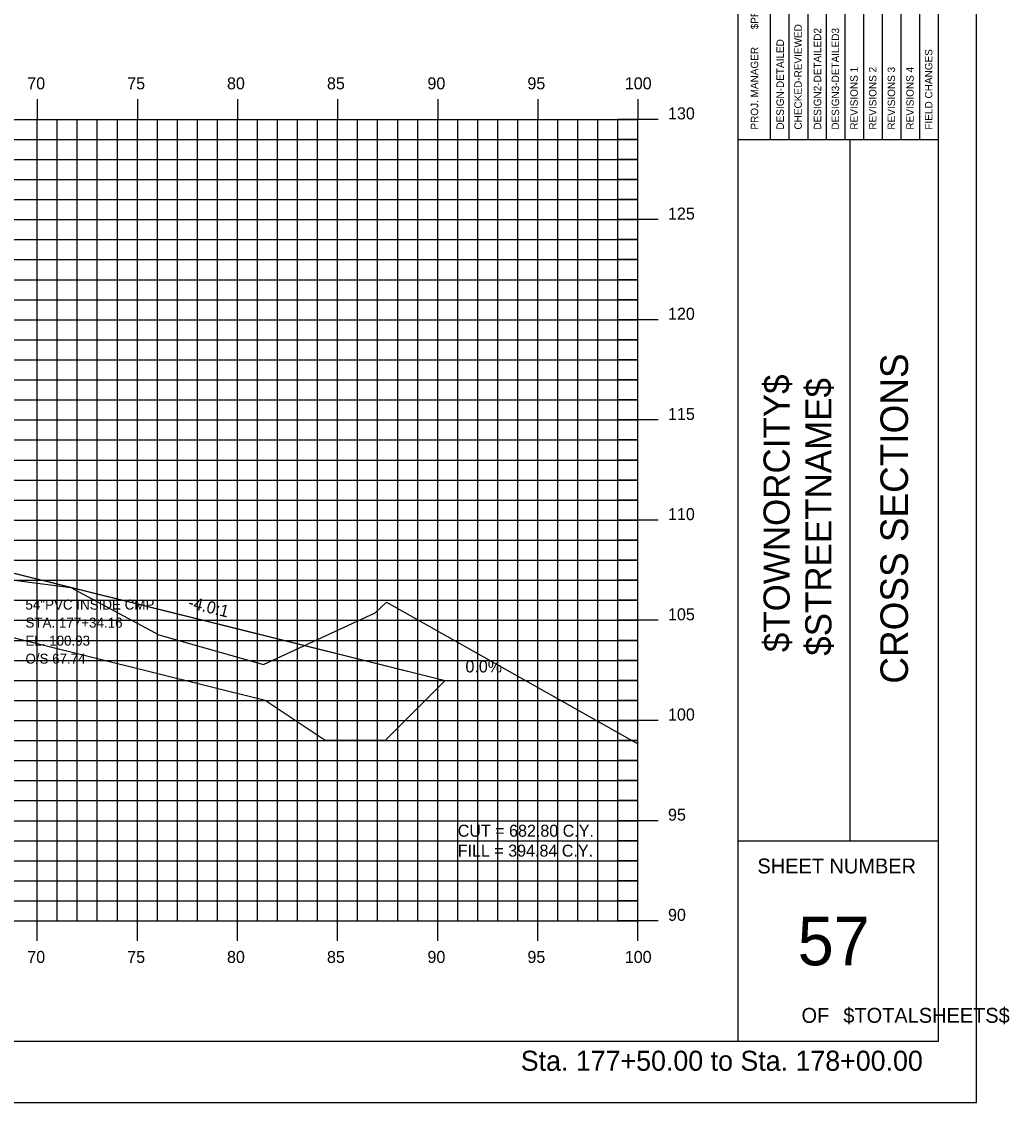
# Model space of a CAD drawing. Extents: x 850598 to 870284, y 366541 to 366651.
# Drawn here: x 858925.1 to 858974.4, y 366541.2 to 366595.1 of the extents above; entities that cross this region are included whole.
import ezdxf

# ---------------------------------------------------------------- set-up
doc = ezdxf.new("R2010")
doc.units = 0
for name, color, linetype in [('ANNOTATION', 7, 'Continuous'), ('BORDER', 7, 'Continuous'), ('D_Drainage_RipRap', 7, 'Continuous'), ('D_Roadway_Centerline', 7, 'Continuous'), ('D_Roadway_SlopeLines', 7, 'Continuous'), ('D_Text_Monospaced', 7, 'Continuous'), ('D_Text_Standard', 7, 'Continuous'), ('H_V ANNOTATION', 7, 'Continuous'), ('HIGHWAY_TITLE', 7, 'Continuous'), ('MAJOR', 7, 'Continuous'), ('MINOR', 7, 'Continuous'), ('PLOT BOUNDARY', 7, 'Continuous'), ('S_Roadway_Centerline', 7, 'Continuous')]:
    doc.layers.add(name, color=color, linetype=linetype)

msp = doc.modelspace()

# ---------------------------------------------------------------- linework, layer by layer
at = {"layer": 'BORDER'}
for p, q in [((858960.889, 366544.225), (858960.889, 366649.225)), ((858970.889, 366544.225), (858970.889, 366649.225)), ((858960.889, 366589.228), (858970.889, 366589.228)), ((858966.48, 366554.228), (858966.48, 366589.228)), ((858960.889, 366554.228), (858970.889, 366554.228)), ((858810.889, 366544.225), (858970.889, 366544.225))]:
    msp.add_line(p, q, dxfattribs=at)
for points in [[(858963.437, 366589.231), (858963.437, 366606.728)], [(858964.368, 366606.728), (858964.368, 366589.231)], [(858965.3, 366589.231), (858965.3, 366606.728)], [(858966.232, 366589.231), (858966.232, 366606.728)], [(858967.164, 366589.231), (858967.164, 366606.728)], [(858968.095, 366589.231), (858968.095, 366606.728)], [(858969.027, 366589.231), (858969.027, 366606.728)], [(858969.959, 366589.231), (858969.959, 366606.728)], [(858962.505, 366589.231), (858962.505, 366606.022)]]:
    msp.add_lwpolyline(points, dxfattribs=at)
at = {"layer": 'D_Drainage_RipRap'}
msp.add_lwpolyline([(858922.12, 366568.225), (858936.406, 366564.676), (858946.268, 366562.225), (858943.268, 366559.225), (858940.268, 366559.225), (858937.268, 366561.226), (858922.982, 366564.775), (858922.12, 366566.725), (858878.889, 366577.467), (858878.889, 366578.967)], close=True, dxfattribs=at)
at = {"layer": 'D_Roadway_Centerline'}
msp.add_lwpolyline([(858824.61, 366574.707), (858826.889, 366575.847), (858833.144, 366578.974), (858836.889, 366580.847), (858838.889, 366580.967), (858844.889, 366581.327), (858855.889, 366581.657), (858866.889, 366581.327), (858870.889, 366581.087), (858872.889, 366580.967), (858878.889, 366578.967), (858922.12, 366568.225), (858936.406, 366564.676), (858946.268, 366562.225), (858950.268, 366562.225)], dxfattribs=at)
at = {"layer": 'D_Roadway_SlopeLines'}
msp.add_lwpolyline([(858878.889, 366578.967), (858946.268, 366562.225), (858946.268, 366562.225)], dxfattribs=at)
at = {"layer": 'MAJOR'}
for p, q in [((858925.889, 366591.227), (858925.889, 366590.225)), ((858925.889, 366591.227), (858925.889, 366590.225)), ((858930.889, 366591.227), (858930.889, 366590.225)), ((858930.889, 366591.227), (858930.889, 366590.225)), ((858935.889, 366591.227), (858935.889, 366590.225)), ((858935.889, 366591.227), (858935.889, 366590.225)), ((858940.889, 366591.227), (858940.889, 366590.225)), ((858940.889, 366591.227), (858940.889, 366590.225)), ((858945.889, 366591.227), (858945.889, 366590.225)), ((858945.889, 366591.227), (858945.889, 366590.225)), ((858950.889, 366591.227), (858950.889, 366590.225)), ((858950.889, 366591.227), (858950.889, 366590.225)), ((858955.889, 366591.227), (858955.889, 366590.225)), ((858955.889, 366591.227), (858955.889, 366590.225)), ((858815.889, 366590.225), (858955.889, 366590.225)), ((858815.889, 366590.225), (858955.889, 366590.225)), ((858815.889, 366590.225), (858955.889, 366590.225)), ((858815.889, 366590.225), (858955.889, 366590.225)), ((858925.889, 366550.225), (858925.889, 366590.225)), ((858925.889, 366550.225), (858925.889, 366590.225)), ((858930.889, 366550.225), (858930.889, 366590.225)), ((858930.889, 366550.225), (858930.889, 366590.225)), ((858935.889, 366550.225), (858935.889, 366590.225)), ((858935.889, 366550.225), (858935.889, 366590.225)), ((858940.889, 366550.225), (858940.889, 366590.225)), ((858940.889, 366550.225), (858940.889, 366590.225)), ((858945.889, 366550.225), (858945.889, 366590.225)), ((858945.889, 366550.225), (858945.889, 366590.225)), ((858950.889, 366550.225), (858950.889, 366590.225)), ((858950.889, 366550.225), (858950.889, 366590.225)), ((858956.891, 366590.225), (858954.887, 366590.225)), ((858956.891, 366590.225), (858954.887, 366590.225)), ((858955.889, 366550.225), (858955.889, 366590.225)), ((858955.889, 366550.225), (858955.889, 366590.225)), ((858955.889, 366550.225), (858955.889, 366590.225)), ((858955.889, 366550.225), (858955.889, 366590.225)), ((858815.889, 366585.225), (858955.889, 366585.225)), ((858815.889, 366585.225), (858955.889, 366585.225)), ((858956.891, 366585.225), (858954.887, 366585.225)), ((858956.891, 366585.225), (858954.887, 366585.225)), ((858815.889, 366580.225), (858955.889, 366580.225)), ((858815.889, 366580.225), (858955.889, 366580.225)), ((858956.891, 366580.225), (858954.887, 366580.225)), ((858956.891, 366580.225), (858954.887, 366580.225)), ((858815.889, 366575.225), (858955.889, 366575.225)), ((858815.889, 366575.225), (858955.889, 366575.225)), ((858956.891, 366575.225), (858954.887, 366575.225)), ((858956.891, 366575.225), (858954.887, 366575.225)), ((858815.889, 366570.225), (858955.889, 366570.225)), ((858815.889, 366570.225), (858955.889, 366570.225)), ((858956.891, 366570.225), (858954.887, 366570.225)), ((858956.891, 366570.225), (858954.887, 366570.225)), ((858815.889, 366565.225), (858955.889, 366565.225)), ((858815.889, 366565.225), (858955.889, 366565.225)), ((858956.891, 366565.225), (858954.887, 366565.225)), ((858956.891, 366565.225), (858954.887, 366565.225)), ((858815.889, 366560.225), (858955.889, 366560.225)), ((858815.889, 366560.225), (858955.889, 366560.225)), ((858956.891, 366560.225), (858954.887, 366560.225)), ((858956.891, 366560.225), (858954.887, 366560.225)), ((858815.889, 366555.225), (858955.889, 366555.225)), ((858815.889, 366555.225), (858955.889, 366555.225)), ((858956.891, 366555.225), (858954.887, 366555.225)), ((858956.891, 366555.225), (858954.887, 366555.225)), ((858815.889, 366550.225), (858955.889, 366550.225)), ((858815.889, 366550.225), (858955.889, 366550.225)), ((858815.889, 366550.225), (858955.889, 366550.225)), ((858815.889, 366550.225), (858955.889, 366550.225)), ((858925.889, 366549.223), (858925.889, 366550.225)), ((858925.889, 366549.223), (858925.889, 366550.225)), ((858930.889, 366549.223), (858930.889, 366550.225)), ((858930.889, 366549.223), (858930.889, 366550.225)), ((858935.889, 366549.223), (858935.889, 366550.225)), ((858935.889, 366549.223), (858935.889, 366550.225)), ((858940.889, 366549.223), (858940.889, 366550.225)), ((858940.889, 366549.223), (858940.889, 366550.225)), ((858945.889, 366549.223), (858945.889, 366550.225)), ((858945.889, 366549.223), (858945.889, 366550.225)), ((858950.889, 366549.223), (858950.889, 366550.225)), ((858950.889, 366549.223), (858950.889, 366550.225)), ((858956.891, 366550.225), (858954.887, 366550.225)), ((858956.891, 366550.225), (858954.887, 366550.225)), ((858955.889, 366549.223), (858955.889, 366550.225)), ((858955.889, 366549.223), (858955.889, 366550.225))]:
    msp.add_line(p, q, dxfattribs=at)
at = {"layer": 'MINOR'}
for p, q in [((858926.889, 366550.225), (858926.889, 366590.225)), ((858926.889, 366550.225), (858926.889, 366590.225)), ((858927.889, 366550.225), (858927.889, 366590.225)), ((858927.889, 366550.225), (858927.889, 366590.225)), ((858928.889, 366550.225), (858928.889, 366590.225)), ((858928.889, 366550.225), (858928.889, 366590.225)), ((858929.889, 366550.225), (858929.889, 366590.225)), ((858929.889, 366550.225), (858929.889, 366590.225)), ((858931.889, 366550.225), (858931.889, 366590.225)), ((858931.889, 366550.225), (858931.889, 366590.225)), ((858932.889, 366550.225), (858932.889, 366590.225)), ((858932.889, 366550.225), (858932.889, 366590.225)), ((858933.889, 366550.225), (858933.889, 366590.225)), ((858933.889, 366550.225), (858933.889, 366590.225)), ((858934.889, 366550.225), (858934.889, 366590.225)), ((858934.889, 366550.225), (858934.889, 366590.225)), ((858936.889, 366550.225), (858936.889, 366590.225)), ((858936.889, 366550.225), (858936.889, 366590.225)), ((858937.889, 366550.225), (858937.889, 366590.225)), ((858937.889, 366550.225), (858937.889, 366590.225)), ((858938.889, 366550.225), (858938.889, 366590.225)), ((858938.889, 366550.225), (858938.889, 366590.225)), ((858939.889, 366550.225), (858939.889, 366590.225)), ((858939.889, 366550.225), (858939.889, 366590.225)), ((858941.889, 366550.225), (858941.889, 366590.225)), ((858941.889, 366550.225), (858941.889, 366590.225)), ((858942.889, 366550.225), (858942.889, 366590.225)), ((858942.889, 366550.225), (858942.889, 366590.225)), ((858943.889, 366550.225), (858943.889, 366590.225)), ((858943.889, 366550.225), (858943.889, 366590.225)), ((858944.889, 366550.225), (858944.889, 366590.225)), ((858944.889, 366550.225), (858944.889, 366590.225)), ((858946.889, 366550.225), (858946.889, 366590.225)), ((858946.889, 366550.225), (858946.889, 366590.225)), ((858947.889, 366550.225), (858947.889, 366590.225)), ((858947.889, 366550.225), (858947.889, 366590.225)), ((858948.889, 366550.225), (858948.889, 366590.225)), ((858948.889, 366550.225), (858948.889, 366590.225)), ((858949.889, 366550.225), (858949.889, 366590.225)), ((858949.889, 366550.225), (858949.889, 366590.225)), ((858951.889, 366550.225), (858951.889, 366590.225)), ((858951.889, 366550.225), (858951.889, 366590.225)), ((858952.889, 366550.225), (858952.889, 366590.225)), ((858952.889, 366550.225), (858952.889, 366590.225)), ((858953.889, 366550.225), (858953.889, 366590.225)), ((858953.889, 366550.225), (858953.889, 366590.225)), ((858954.889, 366550.225), (858954.889, 366590.225)), ((858954.889, 366550.225), (858954.889, 366590.225)), ((858815.889, 366589.225), (858955.889, 366589.225)), ((858815.889, 366589.225), (858955.889, 366589.225)), ((858955.889, 366589.225), (858954.887, 366589.225)), ((858955.889, 366589.225), (858954.887, 366589.225)), ((858815.889, 366588.225), (858955.889, 366588.225)), ((858815.889, 366588.225), (858955.889, 366588.225)), ((858955.889, 366588.225), (858954.887, 366588.225)), ((858955.889, 366588.225), (858954.887, 366588.225)), ((858815.889, 366587.225), (858955.889, 366587.225)), ((858815.889, 366587.225), (858955.889, 366587.225)), ((858955.889, 366587.225), (858954.887, 366587.225)), ((858955.889, 366587.225), (858954.887, 366587.225)), ((858815.889, 366586.225), (858955.889, 366586.225)), ((858815.889, 366586.225), (858955.889, 366586.225)), ((858955.889, 366586.225), (858954.887, 366586.225)), ((858955.889, 366586.225), (858954.887, 366586.225)), ((858815.889, 366584.225), (858955.889, 366584.225)), ((858815.889, 366584.225), (858955.889, 366584.225)), ((858955.889, 366584.225), (858954.887, 366584.225)), ((858955.889, 366584.225), (858954.887, 366584.225)), ((858815.889, 366583.225), (858955.889, 366583.225)), ((858815.889, 366583.225), (858955.889, 366583.225)), ((858955.889, 366583.225), (858954.887, 366583.225)), ((858955.889, 366583.225), (858954.887, 366583.225)), ((858815.889, 366582.225), (858955.889, 366582.225)), ((858815.889, 366582.225), (858955.889, 366582.225)), ((858955.889, 366582.225), (858954.887, 366582.225)), ((858955.889, 366582.225), (858954.887, 366582.225)), ((858815.889, 366581.225), (858955.889, 366581.225)), ((858815.889, 366581.225), (858955.889, 366581.225)), ((858955.889, 366581.225), (858954.887, 366581.225)), ((858955.889, 366581.225), (858954.887, 366581.225)), ((858815.889, 366579.225), (858955.889, 366579.225)), ((858815.889, 366579.225), (858955.889, 366579.225)), ((858955.889, 366579.225), (858954.887, 366579.225)), ((858955.889, 366579.225), (858954.887, 366579.225)), ((858815.889, 366578.225), (858955.889, 366578.225)), ((858815.889, 366578.225), (858955.889, 366578.225)), ((858955.889, 366578.225), (858954.887, 366578.225)), ((858955.889, 366578.225), (858954.887, 366578.225)), ((858815.889, 366577.225), (858955.889, 366577.225)), ((858815.889, 366577.225), (858955.889, 366577.225)), ((858955.889, 366577.225), (858954.887, 366577.225)), ((858955.889, 366577.225), (858954.887, 366577.225)), ((858815.889, 366576.225), (858955.889, 366576.225)), ((858815.889, 366576.225), (858955.889, 366576.225)), ((858955.889, 366576.225), (858954.887, 366576.225)), ((858955.889, 366576.225), (858954.887, 366576.225)), ((858815.889, 366574.225), (858955.889, 366574.225)), ((858815.889, 366574.225), (858955.889, 366574.225)), ((858955.889, 366574.225), (858954.887, 366574.225)), ((858955.889, 366574.225), (858954.887, 366574.225)), ((858815.889, 366573.225), (858955.889, 366573.225)), ((858815.889, 366573.225), (858955.889, 366573.225)), ((858955.889, 366573.225), (858954.887, 366573.225)), ((858955.889, 366573.225), (858954.887, 366573.225)), ((858815.889, 366572.225), (858955.889, 366572.225)), ((858815.889, 366572.225), (858955.889, 366572.225)), ((858955.889, 366572.225), (858954.887, 366572.225)), ((858955.889, 366572.225), (858954.887, 366572.225)), ((858815.889, 366571.225), (858955.889, 366571.225)), ((858815.889, 366571.225), (858955.889, 366571.225)), ((858955.889, 366571.225), (858954.887, 366571.225)), ((858955.889, 366571.225), (858954.887, 366571.225)), ((858815.889, 366569.225), (858955.889, 366569.225)), ((858815.889, 366569.225), (858955.889, 366569.225)), ((858955.889, 366569.225), (858954.887, 366569.225)), ((858955.889, 366569.225), (858954.887, 366569.225)), ((858815.889, 366568.225), (858955.889, 366568.225)), ((858815.889, 366568.225), (858955.889, 366568.225)), ((858955.889, 366568.225), (858954.887, 366568.225)), ((858955.889, 366568.225), (858954.887, 366568.225)), ((858815.889, 366567.225), (858955.889, 366567.225)), ((858815.889, 366567.225), (858955.889, 366567.225)), ((858955.889, 366567.225), (858954.887, 366567.225)), ((858955.889, 366567.225), (858954.887, 366567.225)), ((858815.889, 366566.225), (858955.889, 366566.225)), ((858815.889, 366566.225), (858955.889, 366566.225)), ((858955.889, 366566.225), (858954.887, 366566.225)), ((858955.889, 366566.225), (858954.887, 366566.225)), ((858815.889, 366564.225), (858955.889, 366564.225)), ((858815.889, 366564.225), (858955.889, 366564.225)), ((858955.889, 366564.225), (858954.887, 366564.225)), ((858955.889, 366564.225), (858954.887, 366564.225)), ((858815.889, 366563.225), (858955.889, 366563.225)), ((858815.889, 366563.225), (858955.889, 366563.225)), ((858955.889, 366563.225), (858954.887, 366563.225)), ((858955.889, 366563.225), (858954.887, 366563.225)), ((858815.889, 366562.225), (858955.889, 366562.225)), ((858815.889, 366562.225), (858955.889, 366562.225)), ((858955.889, 366562.225), (858954.887, 366562.225)), ((858955.889, 366562.225), (858954.887, 366562.225)), ((858815.889, 366561.225), (858955.889, 366561.225)), ((858815.889, 366561.225), (858955.889, 366561.225)), ((858955.889, 366561.225), (858954.887, 366561.225)), ((858955.889, 366561.225), (858954.887, 366561.225)), ((858815.889, 366559.225), (858955.889, 366559.225)), ((858815.889, 366559.225), (858955.889, 366559.225)), ((858955.889, 366559.225), (858954.887, 366559.225)), ((858955.889, 366559.225), (858954.887, 366559.225)), ((858815.889, 366558.225), (858955.889, 366558.225)), ((858815.889, 366558.225), (858955.889, 366558.225)), ((858955.889, 366558.225), (858954.887, 366558.225)), ((858955.889, 366558.225), (858954.887, 366558.225)), ((858815.889, 366557.225), (858955.889, 366557.225)), ((858815.889, 366557.225), (858955.889, 366557.225)), ((858955.889, 366557.225), (858954.887, 366557.225)), ((858955.889, 366557.225), (858954.887, 366557.225)), ((858815.889, 366556.225), (858955.889, 366556.225)), ((858815.889, 366556.225), (858955.889, 366556.225)), ((858955.889, 366556.225), (858954.887, 366556.225)), ((858955.889, 366556.225), (858954.887, 366556.225)), ((858815.889, 366554.225), (858955.889, 366554.225)), ((858815.889, 366554.225), (858955.889, 366554.225)), ((858955.889, 366554.225), (858954.887, 366554.225)), ((858955.889, 366554.225), (858954.887, 366554.225)), ((858815.889, 366553.225), (858955.889, 366553.225)), ((858815.889, 366553.225), (858955.889, 366553.225)), ((858955.889, 366553.225), (858954.887, 366553.225)), ((858955.889, 366553.225), (858954.887, 366553.225)), ((858815.889, 366552.225), (858955.889, 366552.225)), ((858815.889, 366552.225), (858955.889, 366552.225)), ((858955.889, 366552.225), (858954.887, 366552.225)), ((858955.889, 366552.225), (858954.887, 366552.225)), ((858815.889, 366551.225), (858955.889, 366551.225)), ((858815.889, 366551.225), (858955.889, 366551.225)), ((858955.889, 366551.225), (858954.887, 366551.225)), ((858955.889, 366551.225), (858954.887, 366551.225))]:
    msp.add_line(p, q, dxfattribs=at)
at = {"layer": 'PLOT BOUNDARY'}
msp.add_lwpolyline([(858802.796, 366541.166), (858972.796, 366541.166), (858972.796, 366651.166), (858802.796, 366651.166)], close=True, dxfattribs=at)
at = {"layer": 'S_Roadway_Centerline'}
msp.add_lwpolyline([(858874.271, 366580.712), (858881.174, 366580.458), (858885.274, 366580.297), (858887.595, 366580.149), (858889.051, 366580.055), (858893.452, 366579.184), (858893.626, 366579.129), (858905.678, 366574.79), (858906.962, 366574.016), (858912.818, 366571.15), (858918.288, 366568.067), (858927.571, 366566.865), (858931.953, 366564.5), (858937.181, 366563.019), (858942.76, 366565.596), (858943.331, 366566.135), (858955.889, 366559.058)], dxfattribs=at)

# ---------------------------------------------------------------- texts
at = {"layer": 'ANNOTATION'}
msp.add_text('-4.0:1', height=0.6, rotation=346.0467, dxfattribs=at).set_placement((858933.385, 366565.857))
msp.add_text('0.0%', height=0.6, dxfattribs=at).set_placement((858947.273, 366562.625))
at = {"layer": 'BORDER'}
for s, height, rotation, p in [('$PROJMANAGER$', 0.37275, 90, (858961.894, 366594.723)), ('CHECKED-REVIEWED', 0.37275, 90, (858964.07, 366589.716)), ('DESIGN2-DETAILED2', 0.37275, 90, (858965.039, 366589.716)), ('DESIGN3-DETAILED3', 0.37275, 90, (858965.934, 366589.716)), ('PROJ. MANAGER', 0.37275, 90, (858961.894, 366589.716)), ('DESIGN-DETAILED', 0.37275, 90, (858963.176, 366589.716)), ('FIELD CHANGES', 0.37275, 90, (858970.592, 366589.716)), ('REVISIONS 1', 0.37275, 90, (858966.865, 366589.716)), ('REVISIONS 2', 0.37275, 90, (858967.797, 366589.716)), ('REVISIONS 3', 0.37275, 90, (858968.729, 366589.716)), ('REVISIONS 4', 0.37275, 90, (858969.66, 366589.716)), ('CROSS SECTIONS', 1.37787, 90, (858969.374, 366562.062)), ('SHEET NUMBER', 0.74527, 360, (858961.855, 366552.592)), ('57', 2.4194, 360, (858963.865, 366548.008)), ('OF', 0.7453, 360, (858964.056, 366545.138)), ('$TOTALSHEETS$', 0.74527, 360, (858966.146, 366545.138))]:
    msp.add_text(s, height=height, rotation=rotation, dxfattribs=at).set_placement(p)
at = {"layer": 'D_Text_Monospaced'}
for s, height, p in [('54"PVC INSIDE CMP  ', 0.49998, (858925.3, 366565.76)), ('STA. 177+34.16', 0.49998, (858925.3, 366564.86)), ('EL. 100.93', 0.498, (858925.302, 366563.962)), ('O/S 67.74', 0.498, (858925.302, 366563.062))]:
    msp.add_text(s, height=height, dxfattribs=at).set_placement(p)
at = {"layer": 'D_Text_Standard'}
for s, p in [('CUT = 682.80 C.Y.', (858946.889, 366554.425)), ('FILL = 394.84 C.Y.', (858946.889, 366553.429))]:
    msp.add_text(s, height=0.6, dxfattribs=at).set_placement(p)
at = {"layer": 'H_V ANNOTATION'}
for s, height, p in [('70', 0.6, (858925.391, 366591.725)), ('75', 0.6, (858930.383, 366591.725)), ('80', 0.6, (858935.365, 366591.725)), ('85', 0.6, (858940.357, 366591.725)), ('90', 0.6, (858945.375, 366591.725)), ('95', 0.6, (858950.367, 366591.725)), ('100', 0.6, (858955.231, 366591.725)), ('130', 0.6, (858957.389, 366590.225)), ('125', 0.6, (858957.389, 366585.225)), ('120', 0.6, (858957.389, 366580.225)), ('115', 0.6, (858957.389, 366575.225)), ('110', 0.6, (858957.389, 366570.225)), ('105', 0.6, (858957.389, 366565.225)), ('100', 0.6, (858957.389, 366560.225)), ('95', 0.6, (858957.389, 366555.225)), ('90', 0.6, (858957.389, 366550.225)), ('70', 0.6, (858925.391, 366548.125)), ('75', 0.6, (858930.383, 366548.125)), ('80', 0.6, (858935.365, 366548.125)), ('85', 0.6, (858940.357, 366548.125)), ('90', 0.6, (858945.375, 366548.125)), ('95', 0.6, (858950.367, 366548.125)), ('100', 0.6, (858955.231, 366548.125)), ('Sta. 177+50.00 to Sta. 178+00.00', 1.0002, (858950.035, 366542.745))]:
    msp.add_text(s, height=height, dxfattribs=at).set_placement(p)
at = {"layer": 'HIGHWAY_TITLE'}
for s, p in [('$TOWNORCITY$', (858963.462, 366563.637)), ('$STREETNAME$', (858965.549, 366563.457))]:
    msp.add_text(s, height=1.30428, rotation=90, dxfattribs=at).set_placement(p)

doc.saveas('drawing.dxf')
